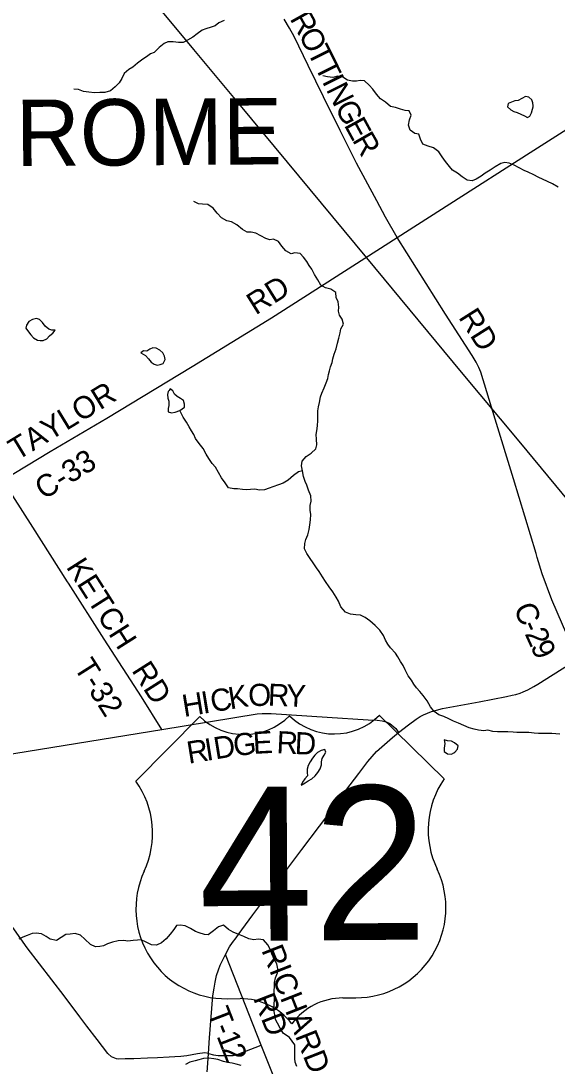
# Model space of a CAD drawing. Extents: x 114604 to 551442, y 316898 to 567001.
# Drawn here: x 127408 to 134680, y 445868 to 460013 of the extents above; entities that cross this region are included whole.
import ezdxf

# ---------------------------------------------------------------- set-up
doc = ezdxf.new("R2010")
doc.units = 0
for name, color, linetype in [('_CIVIL_CONSTRUCTION', 7, 'Continuous'), ('DV_X_County_Line', 7, 'Continuous'), ('GE_P_Alignment_1000_Bearings', 7, 'Continuous'), ('GE_P_Alignment_1000_Cardinal_Points', 7, 'Continuous'), ('GE_P_Alignment_1000_Stations', 7, 'Continuous'), ('GE_P_Alignment_500_Bearings', 7, 'Continuous'), ('GE_P_Alignment_500_Cardinal_Points', 7, 'Continuous'), ('GE_P_Alignment_500_Stations', 7, 'Continuous'), ('MT_X_Edge_Line', 7, 'Continuous'), ('PM_P_Cells', 7, 'Continuous'), ('PM_P_CL_Double_Solid', 7, 'Continuous'), ('PM_P_Crosswalk', 7, 'Continuous'), ('RD_X_RR_1', 7, 'Continuous')]:
    doc.layers.add(name, color=color, linetype=linetype)

msp = doc.modelspace()

# ---------------------------------------------------------------- linework, layer by layer
at = {"layer": '_CIVIL_CONSTRUCTION'}
msp.add_lwpolyline([(129951, 446011), (129902, 446019), (129804, 446006), (129659, 445982), (129578, 445973), (129496, 445965), (129421, 445961), (129263, 445954), (129125, 445948), (128940, 445942), (128824, 445938), (128737, 445937), (128703, 445941), (128660, 445956), (128637, 445968), (128589, 446013), (128442, 446200), (128304, 446382), (128208, 446511), (127997, 446794), (127493, 447446), (127113, 447976)], dxfattribs=at)
at = {"layer": 'DV_X_County_Line'}
msp.add_lwpolyline([(130396, 445848), (130326, 445868), (130272, 445880), (130209, 445892), (130155, 445903), (130081, 445933), (130025, 445941), (129957, 445951), (129885, 445946), (129823, 445926), (129771, 445912), (129700, 445893), (129642, 445863)], dxfattribs=at)
at = {"layer": 'GE_P_Alignment_1000_Bearings'}
msp.add_lwpolyline([(145998, 440038), (144484, 441862), (141837, 445060), (141203, 445828), (140307, 446907), (138764, 448766), (138183, 449466), (136987, 450906), (136046, 452039), (135244, 453008), (134166, 454316), (133384, 455251), (132101, 456798), (131484, 457539), (130386, 458864), (129755, 459626), (128906, 460649)], dxfattribs=at)
at = {"layer": 'GE_P_Alignment_1000_Cardinal_Points'}
for points in [[(128042, 452406), (127570, 453147), (127165, 453787)], [(129318, 450403), (129042, 450846), (128537, 451630), (128053, 452388), (128042, 452406)], [(126412, 449934), (127339, 450084), (129318, 450403), (130613, 450617), (130681, 450624), (130803, 450623), (131563, 450572), (132119, 450538)], [(132119, 450538), (132239, 450530), (132308, 450523), (132361, 450508), (132413, 450485), (132491, 450417), (132529, 450363)], [(130837, 445697), (130667, 446126), (130184, 447355)], [(129951, 446011), (130020, 445995), (130082, 445987), (130178, 445984), (130289, 445986), (130341, 446000), (130446, 446038), (130667, 446126)]]:
    msp.add_lwpolyline(points, dxfattribs=at)
at = {"layer": 'GE_P_Alignment_1000_Stations'}
msp.add_line((129951, 446011), (129968, 446223), dxfattribs=at)
for points in [[(129968, 446223), (130013, 446794), (130028, 446898), (130042, 446977), (130063, 447071), (130088, 447145), (130111, 447210), (130154, 447302), (130184, 447355), (130239, 447460), (130279, 447517), (130326, 447580), (130368, 447638), (130404, 447687), (130555, 447890), (130784, 448200), (130999, 448489), (131216, 448778), (131456, 449095), (131651, 449352), (131817, 449578), (131989, 449807), (132112, 449972), (132230, 450105), (132339, 450201), (132449, 450298), (132529, 450363), (132666, 450467), (132767, 450543), (132821, 450580), (132870, 450605), (132921, 450628), (132976, 450650), (133044, 450667), (133124, 450688), (133623, 450781), (133992, 450852), (134069, 450870), (134120, 450881), (134177, 450898), (134221, 450917), (134284, 450942), (134364, 450986), (134419, 451018), (134957, 451358)], [(129925, 445645), (129928, 445692), (129951, 446011)]]:
    msp.add_lwpolyline(points, dxfattribs=at)
at = {"layer": 'GE_P_Alignment_500_Bearings'}
for points in [[(127165, 453787), (127806, 454172), (128572, 454626), (129729, 455328), (130805, 455988), (132510, 457074), (133226, 457531), (134315, 458226), (134761, 458512), (135424, 458946), (136182, 459448), (137071, 460040)], [(134394, 452789), (134087, 453804), (133840, 454613), (133647, 455248), (133620, 455313), (133584, 455383), (133526, 455477), (133168, 456038), (132510, 457074), (132352, 457352), (132237, 457571), (131960, 458084), (131737, 458524), (131513, 458982), (131306, 459407), (131114, 459802), (131053, 459913), (130977, 460037)], [(134957, 451358), (134608, 452162), (134475, 452514), (134410, 452739), (134394, 452789)]]:
    msp.add_lwpolyline(points, dxfattribs=at)
at = {"layer": 'GE_P_Alignment_500_Cardinal_Points'}
for p, q in [((129833, 450581), (128969, 449705)), ((133146, 449734), (132269, 450598)), ((130209, 446755), (130383, 446756)), ((131775, 446766), (131949, 446767))]:
    msp.add_line(p, q, dxfattribs=at)
for centre, radius, start, end in [((130438, 451207), 870, 225.9842, 314.8382), ((131656, 451215), 870, 225.9843, 314.8383), ((127976, 448999), 1218, 334.9584, 35.4122), ((134149, 449043), 1218, 145.4103, 205.8641), ((130186, 447973), 1218, 155.2432, 271.0495), ((131954, 447986), 1218, 269.773, 25.5794), ((130389, 445886), 870, 37.2812, 90.4113), ((131781, 445896), 870, 90.4113, 143.5414)]:
    msp.add_arc(centre, radius, start, end, dxfattribs=at)
at = {"layer": 'MT_X_Edge_Line'}
for points in [[(134018, 458894), (134008, 458848), (134050, 458808), (134094, 458784), (134140, 458768), (134188, 458748), (134236, 458726), (134280, 458704), (134310, 458720), (134330, 458764), (134346, 458816), (134353, 458845)], [(134353, 458845), (134356, 458862), (134350, 458902), (134339, 458942), (134295, 458980), (134251, 458986), (134203, 458958), (134152, 458932), (134108, 458930), (134062, 458912), (134018, 458894)], [(127826, 455764), (127844, 455779), (127872, 455821), (127830, 455821), (127788, 455833), (127736, 455875), (127702, 455923), (127662, 455965), (127620, 455975), (127568, 455963), (127518, 455937), (127486, 455887), (127478, 455845)], [(127478, 455845), (127512, 455797), (127545, 455757), (127581, 455713), (127633, 455683), (127671, 455677), (127713, 455677), (127761, 455701), (127795, 455741), (127826, 455764)], [(129349, 455387), (129365, 455422), (129355, 455466), (129332, 455512), (129294, 455547), (129242, 455577), (129200, 455579), (129158, 455561), (129115, 455535), (129071, 455537), (129033, 455510)], [(129033, 455510), (129097, 455477), (129141, 455431), (129175, 455384), (129215, 455356), (129255, 455344), (129299, 455352), (129339, 455368), (129349, 455387)], [(129419, 455003), (129407, 454988), (129395, 454947), (129403, 454895), (129416, 454855), (129416, 454799), (129404, 454757), (129404, 454711), (129450, 454699), (129500, 454709), (129566, 454732)], [(129566, 454732), (129626, 454773), (129628, 454817), (129613, 454865), (129575, 454893), (129529, 454919), (129491, 454953), (129469, 454997), (129435, 455022), (129419, 455003)], [(133150, 450265), (133156, 450215), (133148, 450153), (133150, 450105), (133192, 450074), (133248, 450072), (133277, 450089)], [(133277, 450089), (133294, 450098), (133330, 450140), (133336, 450182), (133290, 450225), (133246, 450245), (133194, 450253), (133150, 450265)], [(131535, 450121), (131531, 450133), (131479, 450119), (131431, 450093), (131393, 450055), (131365, 450015), (131333, 449967), (131305, 449917), (131289, 449866), (131291, 449822), (131293, 449776), (131259, 449734), (131228, 449692), (131210, 449650)], [(131210, 449650), (131264, 449684), (131305, 449710), (131353, 449738), (131401, 449778), (131433, 449824), (131467, 449872), (131485, 449924), (131487, 449968), (131493, 450010), (131523, 450056), (131543, 450097), (131535, 450121)]]:
    msp.add_lwpolyline(points, dxfattribs=at)
at = {"layer": 'PM_P_Cells'}
for points in [[(130163, 460019), (130093, 459987), (130041, 459945), (129987, 459929), (129917, 459905), (129865, 459885), (129799, 459839), (129739, 459791), (129669, 459753), (129607, 459719), (129545, 459719), (129475, 459729), (129403, 459727), (129351, 459707), (129282, 459653), (129218, 459585), (129168, 459565), (129114, 459527), (129060, 459493), (128990, 459439), (128926, 459385), (128872, 459353), (128810, 459301), (128776, 459233), (128741, 459173), (128689, 459119), (128623, 459063), (128547, 459043), (128479, 459041), (128405, 459037), (128329, 459047), (128259, 459053), (128189, 459082), (128125, 459088)], [(134693, 457758), (134615, 457804), (134547, 457836), (134421, 457892), (134363, 457924), (134287, 457962), (134235, 457983), (134167, 458019), (134097, 458055), (134029, 458081), (133969, 458093), (133915, 458077), (133841, 458035), (133773, 457987), (133705, 457947), (133649, 457907), (133583, 457865), (133528, 457845), (133462, 457855), (133393, 457897), (133327, 457946), (133263, 457988), (133219, 458040), (133167, 458106), (133121, 458170), (133077, 458236), (133003, 458289), (132933, 458313), (132859, 458339), (132829, 458407), (132803, 458475), (132749, 458487), (132689, 458531), (132664, 458599), (132678, 458670), (132700, 458734), (132674, 458794), (132618, 458796), (132554, 458816), (132488, 458838), (132420, 458850), (132352, 458910), (132284, 458956), (132230, 459017), (132182, 459085), (132132, 459139), (132070, 459201), (132008, 459205), (131958, 459195), (131906, 459197), (131838, 459209), (131774, 459248), (131708, 459264), (131638, 459244), (131568, 459252), (131504, 459266)], [(131243, 453837), (131227, 453911), (131214, 453980), (131224, 454044), (131278, 454104), (131344, 454150), (131408, 454212), (131422, 454264), (131416, 454342), (131414, 454404), (131426, 454480), (131430, 454530), (131433, 454586), (131435, 454664), (131435, 454727), (131443, 454779), (131457, 454837), (131473, 454913), (131491, 454967), (131521, 455037), (131547, 455105), (131570, 455165), (131582, 455219), (131592, 455269), (131608, 455323), (131628, 455379), (131640, 455432), (131658, 455494), (131682, 455564), (131702, 455644), (131720, 455712), (131737, 455784), (131749, 455836), (131785, 455900), (131765, 455970), (131727, 456024), (131717, 456075), (131721, 456131), (131709, 456205), (131683, 456263), (131677, 456329), (131610, 456373), (131540, 456391), (131476, 456431), (131436, 456500), (131388, 456572), (131352, 456644), (131316, 456698), (131286, 456748), (131240, 456810), (131196, 456860), (131122, 456867), (131072, 456853), (131000, 456893), (130946, 456959), (130902, 457021), (130836, 457055), (130784, 457043), (130728, 457063), (130662, 457099), (130593, 457132), (130529, 457146), (130479, 457146), (130413, 457184), (130335, 457248), (130265, 457286), (130201, 457300), (130127, 457343), (130071, 457405), (130015, 457473), (129945, 457525), (129873, 457529), (129819, 457533), (129755, 457565)], [(131227, 453911), (131171, 453897), (131105, 453847), (131035, 453785), (130963, 453743), (130901, 453722), (130827, 453694), (130773, 453678), (130711, 453654), (130645, 453650), (130579, 453664), (130523, 453660), (130471, 453656), (130415, 453660), (130345, 453670), (130295, 453668), (130223, 453682), (130179, 453748), (130131, 453819), (130087, 453889), (130047, 453961), (130003, 454013), (129955, 454081), (129919, 454139), (129880, 454214), (129824, 454282), (129776, 454350), (129752, 454404), (129724, 454456), (129692, 454508), (129656, 454571), (129608, 454639), (129566, 454732)], [(134716, 450341), (134662, 450347), (134610, 450349), (134548, 450351), (134496, 450349), (134426, 450349), (134370, 450353), (134296, 450364), (134246, 450364), (134184, 450366), (134134, 450366), (134082, 450370), (134010, 450374), (133940, 450372), (133872, 450372), (133806, 450376), (133742, 450396), (133688, 450386), (133612, 450394), (133556, 450411), (133488, 450427), (133416, 450459), (133342, 450489), (133274, 450517), (133210, 450551), (133142, 450583), (133074, 450606), (133013, 450648), (132965, 450712), (132917, 450792), (132863, 450868), (132817, 450918), (132775, 450968), (132739, 451019), (132703, 451073), (132661, 451133), (132619, 451213), (132593, 451273), (132558, 451329), (132518, 451388), (132486, 451438), (132422, 451510), (132384, 451560), (132352, 451616), (132324, 451678), (132278, 451750), (132214, 451817), (132140, 451879), (132078, 451925), (132012, 451953), (131950, 451961), (131880, 451969), (131812, 451995), (131746, 452068), (131717, 452144), (131685, 452200), (131639, 452270), (131587, 452338), (131537, 452413), (131499, 452475), (131455, 452545), (131417, 452595), (131371, 452663), (131329, 452725), (131284, 452789), (131254, 452856), (131260, 452926), (131274, 452980), (131298, 453042), (131318, 453116), (131326, 453178), (131336, 453246), (131340, 453320), (131331, 453380), (131333, 453441), (131343, 453501), (131339, 453575), (131309, 453649), (131287, 453717), (131265, 453769), (131243, 453837)], [(130967, 446290), (130925, 446357), (130889, 446425), (130861, 446475), (130851, 446535), (130837, 446603), (130841, 446675), (130847, 446742), (130844, 446810), (130842, 446864), (130846, 446922), (130848, 446974), (130860, 447040), (130888, 447108), (130894, 447162), (130880, 447228), (130844, 447293), (130813, 447365), (130793, 447417), (130757, 447485), (130699, 447555), (130627, 447563), (130567, 447551), (130499, 447565), (130431, 447600), (130363, 447626), (130289, 447658), (130223, 447694), (130155, 447752), (130087, 447728), (130019, 447674), (129949, 447620), (129897, 447626), (129827, 447646), (129775, 447667), (129709, 447707), (129635, 447741), (129567, 447753), (129517, 447747), (129483, 447693), (129433, 447629), (129380, 447567), (129316, 447513), (129246, 447479), (129180, 447487), (129106, 447523), (129040, 447553), (128990, 447549), (128930, 447543), (128860, 447533), (128804, 447542), (128730, 447538), (128652, 447520), (128582, 447500), (128530, 447474), (128480, 447462), (128420, 447460), (128352, 447488), (128278, 447560), (128218, 447618), (128146, 447640), (128076, 447629), (128020, 447625), (127954, 447587), (127892, 447543), (127808, 447561), (127752, 447599), (127686, 447633), (127618, 447645), (127562, 447637), (127494, 447613), (127436, 447589), (127382, 447563)], [(131151, 445838), (131129, 445894), (131123, 445944), (131121, 446010), (131124, 446062), (131123, 446129), (131049, 446228), (130967, 446290)]]:
    msp.add_lwpolyline(points, dxfattribs=at)

# ---------------------------------------------------------------- texts
at = {"layer": 'GE_P_Alignment_500_Cardinal_Points'}
msp.add_text('42', height=2088.3, rotation=0.4113, dxfattribs=at).set_placement((129825, 447535))
at = {"layer": 'GE_P_Alignment_500_Stations'}
msp.add_text('JEROME', height=900, rotation=0.411, dxfattribs=at).set_placement((125938, 458032))
at = {"layer": 'PM_P_CL_Double_Solid'}
for s, rotation, p in [('R', 298.9961, (131049, 460043)), ('O', 297.1229, (131167, 459829)), ('T', 296.4415, (131287, 459595)), ('T', 296.432, (131387, 459394)), ('I', 296.4317, (131487, 459193)), ('N', 296.437, (131542, 459083)), ('G', 296.9532, (131661, 458844)), ('E', 298.6293, (131785, 458600)), ('R', 299.8044, (131896, 458397)), ('RD', 31.9569, (130592, 456018)), ('RD', 302.3103, (133335, 455994)), ('TAYLOR', 31.3751, (127358, 454045)), ('C-33', 31.4348, (127717, 453513)), ('C', 292.6715, (134086, 452053)), ('2', 294.5296, (134236, 451704)), ('-', 294.3624, (134185, 451817)), ('9', 294.6047, (134313, 451535))]:
    msp.add_text(s, height=300, rotation=rotation, dxfattribs=at).set_placement(p)
at = {"layer": 'PM_P_Crosswalk'}
for s, rotation, p in [('KETCH', 302.3952, (128015, 452609)), ('T-32', 302.3431, (128119, 451249)), ('RD', 302.4689, (128903, 451206)), ('C', 9.3704, (130003, 450637)), ('K', 9.2842, (130246, 450677)), ('O', 2.0143, (130496, 450719)), ('R', 357.6313, (130754, 450728)), ('Y', 357.7034, (131001, 450718)), ('H', 9.3723, (129621, 450574)), ('I', 9.3692, (129881, 450617)), ('G', 7.2119, (130306, 450040)), ('E', 3.2475, (130563, 450073)), ('R', 357.3009, (130871, 450085)), ('D', 357.3009, (131117, 450073)), ('R', 9.1941, (129684, 449940)), ('I', 9.1941, (129927, 449979)), ('D', 9.1941, (130048, 449999)), ('RICHARD', 291.5035, (130666, 447414)), ('RD', 291.2, (130556, 446760)), ('T', 291.186, (129933, 446574)), ('1', 291.2359, (130059, 446250)), ('-', 291.1867, (130014, 446365)), ('2', 291.5156, (130127, 446076))]:
    msp.add_text(s, height=300, rotation=rotation, dxfattribs=at).set_placement(p)
at = {"layer": 'RD_X_RR_1'}
for s, p in [('0', (131065, 448573)), ('/', (131066, 448573)), ('42', (130861, 448364))]:
    msp.add_text(s, height=1, rotation=0.4113, dxfattribs=at).set_placement(p)

doc.saveas('drawing.dxf')
